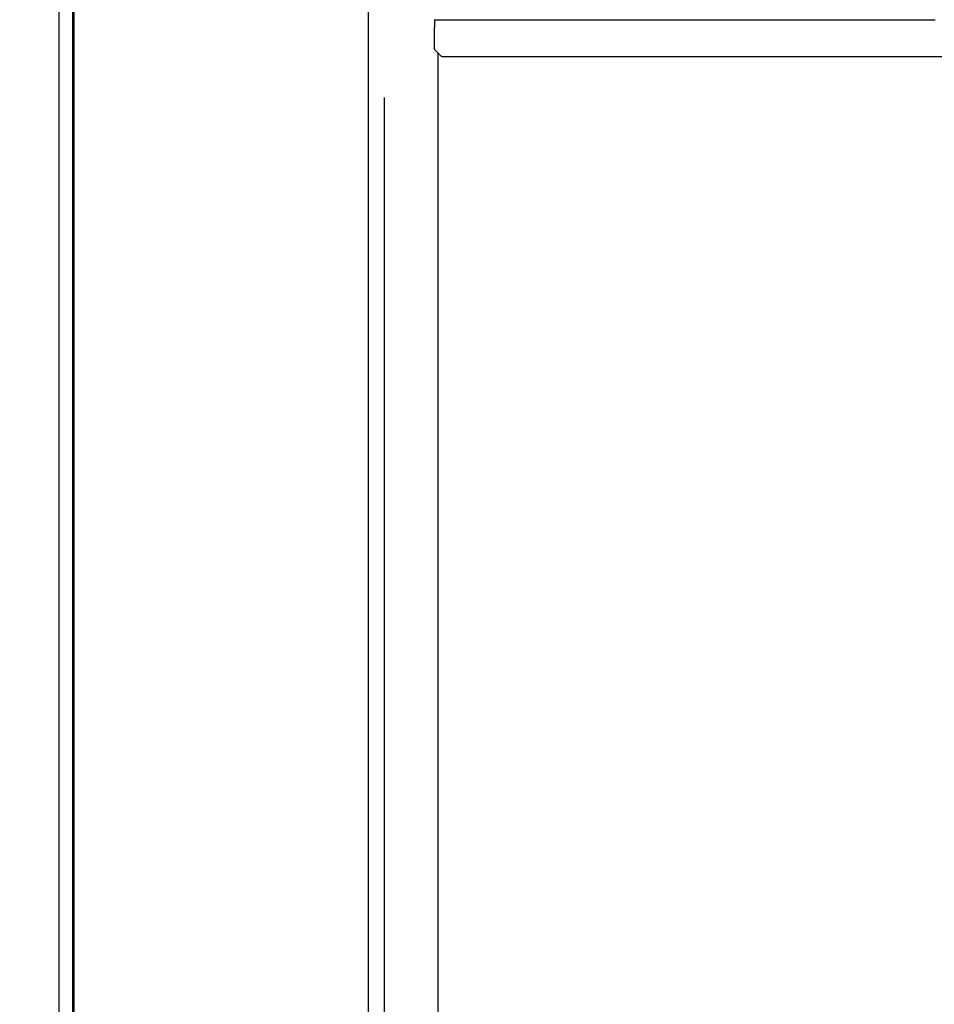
# Model space of a CAD drawing. Extents: x -156717 to 425753, y -51191 to 363295.
# Tile 305 of 502: x 138437 to 138810, y 112426 to 112828. Entities that reach past the tile are written whole.
import ezdxf

# ---------------------------------------------------------------- set-up
doc = ezdxf.new("R2010")
doc.units = 0
doc.header["$LTSCALE"] = 50
doc.layers.get('0').update_dxf_attribs({"linetype": 'CONTINUOUS'})
doc.layers.get('Defpoints').update_dxf_attribs({"linetype": 'CONTINUOUS'})
doc.layers.add('WL570---_TOEVOER', color=3, linetype='CONTINUOUS')
doc.styles.get("Standard").update_dxf_attribs({"font": 'ARIAL.TTF'})
doc.dimstyles.new('ISO-25', dxfattribs={"dimtxt": 2.5, "dimasz": 2.5, "dimexe": 1.25, "dimexo": 0.625, "dimtad": 1, "dimtih": 1, "dimdec": 4, "dimdsep": 46, "dimtxsty": 'Standard', "dimcen": 2.5, "dimadec": 0, "dimazin": 0, "dimtfac": 1, "dimtdec": 4, "dimtmove": 0, "dimatfit": 3, "dimfxl": 0, "dimtvp": 1, "dimtolj": 1, "dimtzin": 0, "dimarcsym": 0})

# ---------------------------------------------------------------- blocks, each defined once
blk = doc.blocks.new('*D170')
at = {"layer": 'Defpoints', "color": 0, "transparency": 16777216}
for p in [(138585.88, 112827.42), (138460.86, 112048.3), (138460.86, 111961.46)]:
    blk.add_point(p, dxfattribs=at)
at = {"layer": 'WL570---_TOEVOER', "color": 0, "lineweight": -2, "transparency": 16777216}
for p, q in [((138585.88, 112796.17), (138585.88, 111898.96)), ((138460.86, 112017.05), (138460.86, 111898.96)), ((138335.86, 111961.46), (138210.86, 111961.46)), ((138460.86, 111961.46), (138585.88, 111961.46)), ((138710.88, 111961.46), (139163.73, 111961.46))]:
    blk.add_line(p, q, dxfattribs=at)
at = {"layer": 'WL570---_TOEVOER', "color": 0, "transparency": 16777216}
for points in [[(138335.86, 111982.29), (138335.86, 111940.62), (138460.86, 111961.46)], [(138710.88, 111982.29), (138710.88, 111940.62), (138585.88, 111961.46)]]:
    blk.add_solid(points, dxfattribs=at)
at = {"layer": 'WL570---_TOEVOER', "color": 0, "transparency": 16777216, "insert": (138999.81, 112056.53), "char_height": 125, "attachment_point": 5}
blk.add_mtext('\\A1;125', dxfattribs=at)
blk = doc.blocks.new('*D171')
at = {"layer": 'Defpoints', "color": 0, "transparency": 16777216}
for p in [(140726.76, 113760.31), (138453.29, 112134.01), (140726.76, 112134.01)]:
    blk.add_point(p, dxfattribs=at)
at = {"layer": 'WL570---_TOEVOER', "color": 0, "lineweight": -2, "transparency": 16777216}
for p, q in [((138453.29, 112165.26), (138453.29, 113822.81)), ((140726.76, 112165.26), (140726.76, 113822.81)), ((138578.29, 113760.31), (140601.76, 113760.31))]:
    blk.add_line(p, q, dxfattribs=at)
at = {"layer": 'WL570---_TOEVOER', "color": 0, "transparency": 16777216}
for points in [[(138578.29, 113781.15), (138578.29, 113739.48), (138453.29, 113760.31)], [(140601.76, 113781.15), (140601.76, 113739.48), (140726.76, 113760.31)]]:
    blk.add_solid(points, dxfattribs=at)
at = {"layer": 'WL570---_TOEVOER', "color": 0, "transparency": 16777216, "insert": (139607.85, 113855.43), "char_height": 125, "attachment_point": 5}
blk.add_mtext('\\A1;2273 HT', dxfattribs=at)

msp = doc.modelspace()

# ---------------------------------------------------------------- linework, layer by layer
at = {"color": 3, "linetype": 'Continuous'}
for p, q in [((138459.36272, 112132.19862), (138459.36272, 113371.37925)), ((138579.38022, 113348.07585), (138579.38022, 112132.19862)), ((138607.88438, 112132.19862), (138607.88438, 112814.29805))]:
    msp.add_line(p, q, dxfattribs=at)
at = {"color": 7, "linetype": 'Continuous'}
msp.add_line((138458.86264, 112157.20226), (138458.86264, 112962.31962), dxfattribs=at)
at = {"color": 6, "linetype": 'Continuous'}
for p, q in [((138606.38416, 112827.80001), (138606.38416, 112826.2998)), ((138606.38416, 112827.80001), (138790.41098, 112827.80001)), ((138790.41098, 112827.80001), (138810.01384, 112827.80001)), ((138810.01384, 112827.80001), (138810.81396, 112827.80001)), ((138606.38416, 112826.2998), (138606.38416, 112824.79958)), ((138606.38416, 112815.79827), (138606.38416, 112824.79958)), ((138609.38459, 112812.79783), (138606.38416, 112815.79827)), ((140570.67049, 112812.79783), (138609.38459, 112812.79783))]:
    msp.add_line(p, q, dxfattribs=at)

# ---------------------------------------------------------------- dimensions: what is measured, and where the dimension line sits
at = {"layer": 'WL570---_TOEVOER'}
dim = msp.add_linear_dim(base=(140726.7643, 113760.31246), p1=(138453.29076, 112134.01243), p2=(140726.7643, 112134.01243), text='<> HT', dimstyle='ISO-25', override={"dimscale": 50, "dimdec": 0}, dxfattribs=at)
dim.commit()
dim.dimension.update_dxf_attribs({"geometry": '*D171', "text_midpoint": (139607.85128, 113760.31246), "dimtype": 160})
dim = msp.add_linear_dim(base=(138460.86293, 111961.45822), p1=(138585.88117, 112827.41534), p2=(138460.86293, 112048.30177), angle=180, dimstyle='ISO-25', override={"dimscale": 50, "dimdec": 0}, dxfattribs=at)
dim.commit()
dim.dimension.update_dxf_attribs({"geometry": '*D170', "text_midpoint": (138999.80511, 111961.45822), "dimtype": 160})

doc.saveas('drawing.dxf')
